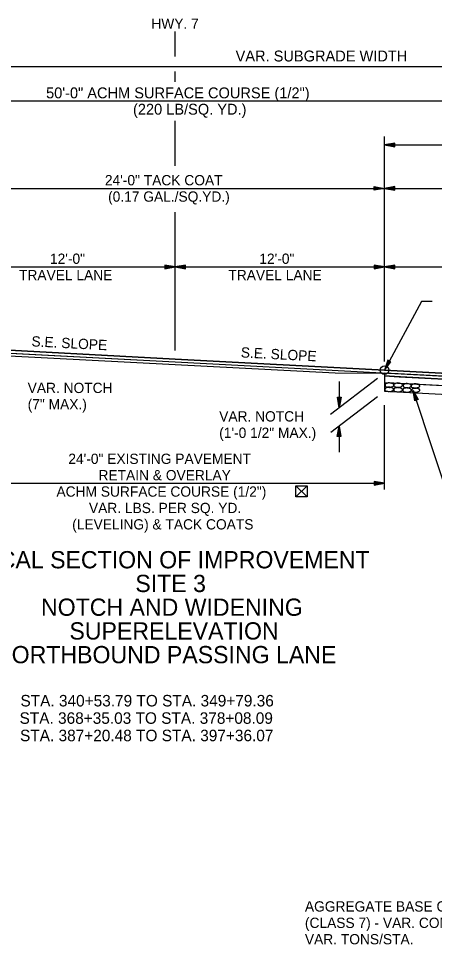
# Model space of a CAD drawing. Extents: x 1398183 to 1398373, y 1967240 to 1968889.
# Drawn here: x 1398240.7 to 1398264.5, y 1968370.8 to 1968423.9 of the extents above; entities that cross this region are included whole.
import ezdxf

# ---------------------------------------------------------------- set-up
doc = ezdxf.new("R2010")
doc.units = 0
for name, color, linetype in [('1', 7, 'Continuous'), ('10', 7, 'Continuous'), ('19', 7, 'Continuous'), ('42', 7, 'Continuous'), ('7', 7, 'Continuous'), ('Level 1', 7, 'Continuous'), ('Level 9', 7, 'Continuous')]:
    doc.layers.add(name, color=color, linetype=linetype)

# ---------------------------------------------------------------- blocks, each defined once
blk = doc.blocks.new('ROCKS')
at = {"layer": '1'}
blk.add_spline([(0.013, 0.06), (0.053, 0.053), (0.107, 0.033), (0.133, 0.013), (0.133, -0.007), (0.12, -0.033), (0.107, -0.04), (0.073, -0.053), (0.033, -0.067), (0.013, -0.067), (-0.02, -0.06), (-0.06, -0.053), (-0.087, -0.047), (-0.113, -0.02), (-0.113, -0.007), (-0.107, 0.02), (-0.087, 0.033), (-0.067, 0.047), (-0.033, 0.053), (-0.02, 0.06), (0.013, 0.06)], degree=3, dxfattribs=at)

msp = doc.modelspace()

# ---------------------------------------------------------------- linework, layer by layer
at = {"layer": '10'}
for p, q in [((1398257.238, 1968397.092), (1398256.597, 1968396.451)), ((1398256.597, 1968397.092), (1398257.238, 1968396.451)), ((1398256.857, 1968396.451), (1398256.846, 1968396.451))]:
    msp.add_line(p, q, dxfattribs=at)
msp.add_lwpolyline([(1398256.846, 1968396.451), (1398256.597, 1968396.451), (1398256.597, 1968397.092), (1398257.238, 1968397.092), (1398257.238, 1968396.451), (1398256.857, 1968396.451)], dxfattribs=at)
at = {"layer": '19'}
for p, q in [((1398223.852, 1968421.15), (1398285.763, 1968421.15)), ((1398279.672, 1968419.15), (1398229.672, 1968419.15)), ((1398261.672, 1968404.226), (1398261.672, 1968417.132)), ((1398262.272, 1968416.755), (1398261.672, 1968416.65)), ((1398261.672, 1968416.65), (1398291.943, 1968416.65)), ((1398261.672, 1968416.65), (1398262.272, 1968416.545)), ((1398262.272, 1968416.7), (1398261.832, 1968416.665)), ((1398261.832, 1968416.635), (1398262.272, 1968416.595)), ((1398262.272, 1968416.545), (1398262.272, 1968416.755)), ((1398261.072, 1968414.045), (1398261.072, 1968414.255)), ((1398261.072, 1968414.255), (1398261.672, 1968414.15)), ((1398262.272, 1968414.255), (1398261.672, 1968414.15)), ((1398262.272, 1968414.045), (1398262.272, 1968414.255)), ((1398237.672, 1968414.15), (1398290.974, 1968414.15)), ((1398261.072, 1968414.2), (1398261.512, 1968414.165)), ((1398261.672, 1968414.15), (1398261.072, 1968414.045)), ((1398261.512, 1968414.135), (1398261.072, 1968414.095)), ((1398261.672, 1968414.15), (1398262.272, 1968414.045)), ((1398262.272, 1968414.2), (1398261.832, 1968414.165)), ((1398261.832, 1968414.135), (1398262.272, 1968414.095)), ((1398237.672, 1968409.65), (1398249.672, 1968409.65)), ((1398249.072, 1968409.755), (1398249.072, 1968409.545)), ((1398249.672, 1968409.65), (1398249.072, 1968409.755)), ((1398249.512, 1968409.665), (1398249.072, 1968409.7)), ((1398249.072, 1968409.545), (1398249.672, 1968409.65)), ((1398249.072, 1968409.595), (1398249.512, 1968409.635)), ((1398250.272, 1968409.755), (1398249.672, 1968409.65)), ((1398249.672, 1968409.65), (1398250.272, 1968409.545)), ((1398249.672, 1968409.65), (1398261.672, 1968409.65)), ((1398250.272, 1968409.7), (1398249.832, 1968409.665)), ((1398249.832, 1968409.635), (1398250.272, 1968409.595)), ((1398250.272, 1968409.545), (1398250.272, 1968409.755)), ((1398261.072, 1968409.755), (1398261.072, 1968409.545)), ((1398261.672, 1968409.65), (1398261.072, 1968409.755)), ((1398261.512, 1968409.665), (1398261.072, 1968409.7)), ((1398261.072, 1968409.545), (1398261.672, 1968409.65)), ((1398261.072, 1968409.595), (1398261.512, 1968409.635)), ((1398262.272, 1968409.755), (1398261.672, 1968409.65)), ((1398261.672, 1968409.65), (1398262.272, 1968409.545)), ((1398261.672, 1968409.65), (1398273.672, 1968409.65)), ((1398262.272, 1968409.7), (1398261.832, 1968409.665)), ((1398261.832, 1968409.635), (1398262.272, 1968409.595)), ((1398262.272, 1968409.545), (1398262.272, 1968409.755)), ((1398261.856, 1968404.306), (1398261.672, 1968403.726)), ((1398261.672, 1968403.726), (1398262.042, 1968404.21)), ((1398261.896, 1968404.282), (1398261.733, 1968403.876)), ((1398261.755, 1968403.862), (1398261.992, 1968404.231)), ((1398262.042, 1968404.21), (1398261.856, 1968404.306)), ((1398261.275, 1968403.256), (1398258.573, 1968401.188)), ((1398259.075, 1968403.072), (1398259.075, 1968401.572)), ((1398261.672, 1968403.56), (1398261.672, 1968403.394)), ((1398261.672, 1968403.394), (1398261.672, 1968403.019)), ((1398261.672, 1968403.394), (1398273.842, 1968402.75)), ((1398273.1, 1968402.79), (1398262.252, 1968403.362)), ((1398261.672, 1968403.019), (1398261.672, 1968402.519)), ((1398261.672, 1968403.019), (1398274.032, 1968402.371)), ((1398263.409, 1968401.967), (1398263.308, 1968402.566)), ((1398263.308, 1968402.566), (1398263.606, 1968402.035)), ((1398265.69, 1968395.413), (1398263.308, 1968402.566)), ((1398261.269, 1968402.205), (1398258.587, 1968400.153)), ((1398258.97, 1968402.172), (1398259.18, 1968402.172)), ((1398259.075, 1968401.572), (1398258.97, 1968402.172)), ((1398259.06, 1968401.732), (1398259.02, 1968402.172)), ((1398259.18, 1968402.172), (1398259.075, 1968401.572)), ((1398259.125, 1968402.172), (1398259.09, 1968401.732)), ((1398263.455, 1968401.984), (1398263.345, 1968402.411)), ((1398263.372, 1968402.42), (1398263.555, 1968402.021)), ((1398263.606, 1968402.035), (1398263.409, 1968401.967)), ((1398261.672, 1968396.888), (1398261.672, 1968401.724)), ((1398258.963, 1968399.921), (1398259.068, 1968400.521)), ((1398259.068, 1968400.521), (1398259.173, 1968399.921)), ((1398259.068, 1968400.521), (1398259.068, 1968399.021)), ((1398259.173, 1968399.921), (1398258.963, 1968399.921)), ((1398259.013, 1968399.921), (1398259.053, 1968400.361)), ((1398259.083, 1968400.361), (1398259.118, 1968399.921)), ((1398237.672, 1968397.239), (1398261.672, 1968397.239)), ((1398261.072, 1968397.344), (1398261.072, 1968397.134)), ((1398261.672, 1968397.239), (1398261.072, 1968397.344)), ((1398261.512, 1968397.254), (1398261.072, 1968397.289)), ((1398261.072, 1968397.134), (1398261.672, 1968397.239)), ((1398261.072, 1968397.184), (1398261.512, 1968397.224))]:
    msp.add_line(p, q, dxfattribs=at)
for points in [[(1398264.403, 1968407.66), (1398263.788, 1968407.659), (1398261.672, 1968403.726)], [(1398229.587, 1968405.252), (1398249.673, 1968404.196), (1398273.757, 1968402.92), (1398279.757, 1968402.602)], [(1398229.672, 1968405.422), (1398237.672, 1968404.998), (1398249.673, 1968404.362), (1398261.672, 1968403.726), (1398273.672, 1968403.09), (1398279.672, 1968402.772)], [(1398262.252, 1968403.362), (1398261.672, 1968403.394), (1398261.672, 1968403.019)], [(1398261.672, 1968403.019), (1398262.201, 1968402.99), (1398273.177, 1968402.417)], [(1398261.672, 1968402.519), (1398274.032, 1968401.871), (1398285.725, 1968401.259)]]:
    msp.add_lwpolyline(points, dxfattribs=at)
for points in [[(1398229.587, 1968405.252), (1398237.672, 1968404.827), (1398249.673, 1968404.196), (1398273.757, 1968402.92), (1398279.757, 1968402.602), (1398279.672, 1968402.772), (1398273.672, 1968403.09), (1398249.673, 1968404.362), (1398237.672, 1968404.998), (1398229.672, 1968405.422)], [(1398261.672, 1968403.56), (1398261.672, 1968403.394), (1398262.509, 1968403.349), (1398271.364, 1968402.881), (1398273.842, 1968402.75), (1398273.757, 1968402.92), (1398272.718, 1968402.976), (1398262.451, 1968403.519)]]:
    msp.add_lwpolyline(points, close=True, dxfattribs=at)
at = {"layer": '42'}
msp.add_lwpolyline([(1398237.672, 1968404.827), (1398239.799, 1968404.565), (1398249.675, 1968404.053), (1398258.847, 1968403.576), (1398261.672, 1968403.56)], dxfattribs=at)
at = {"layer": '7'}
for p, q in [((1398249.672, 1968421.728), (1398249.672, 1968423.154)), ((1398249.672, 1968420.276), (1398249.672, 1968420.862)), ((1398249.672, 1968415.44), (1398249.672, 1968418.04)), ((1398249.673, 1968404.862), (1398249.672, 1968412.799))]:
    msp.add_line(p, q, dxfattribs=at)
at = {"layer": 'Level 9'}
msp.add_circle((1398261.672, 1968403.726), 0.25, dxfattribs=at)

# ---------------------------------------------------------------- block references
at = {"layer": 'Level 1'}
for p, xscale, yscale, rotation in [((1398261.922, 1968402.628), 2.011654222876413, 2.0116542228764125, -0.17361855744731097), ((1398261.93, 1968402.87), 2.011654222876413, 2.0116542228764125, -0.17361855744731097), ((1398262.426, 1968402.61), 2.011654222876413, 2.0116542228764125, -0.17361855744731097), ((1398262.429, 1968402.867), 2.011654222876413, 2.0116542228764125, -0.17361855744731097), ((1398262.94, 1968402.591), 1.9974694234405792, 1.9974694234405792, -0.17361855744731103), ((1398262.95, 1968402.838), 1.907051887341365, 1.9070518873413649, -0.173618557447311), ((1398263.426, 1968402.827), 1.9598639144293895, 1.959863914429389, -0.173618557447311), ((1398263.437, 1968402.582), 1.890205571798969, 1.8902055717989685, -0.17361855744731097)]:
    msp.add_blockref('ROCKS', p, dxfattribs=dict(at, xscale=xscale, yscale=yscale, rotation=rotation))

# ---------------------------------------------------------------- texts
at = {"layer": '10'}
for s, height, p in [('12\'-0"', 0.59, (1398242.495, 1968409.825)), ('12\'-0"', 0.59, (1398254.495, 1968409.825)), ('TRAVEL LANE', 0.59001, (1398240.722, 1968408.885)), ('TRAVEL LANE', 0.59001, (1398252.722, 1968408.885)), ('VAR. NOTCH', 0.59, (1398241.217, 1968402.414)), ('(7" MAX.)', 0.59, (1398241.217, 1968401.474)), ('VAR. NOTCH', 0.59, (1398252.196, 1968400.78)), ('(1\'-0 1/2" MAX.)', 0.59001, (1398252.196, 1968399.84))]:
    msp.add_text(s, height=height, dxfattribs=at).set_placement(p)
for s, p in [('24\'-0" EXISTING PAVEMENT', (1398243.548, 1968398.346)), ('RETAIN & OVERLAY', (1398245.279, 1968397.406)), ('ACHM SURFACE COURSE (1/2")', (1398242.868, 1968396.466)), ('VAR. LBS. PER SQ. YD.', (1398244.731, 1968395.526)), ('(LEVELING) & TACK COATS', (1398243.769, 1968394.586))]:
    msp.add_text(s, height=0.59001, rotation=0, dxfattribs=at).set_placement(p)
at = {"layer": '19'}
for s, height, p in [('HWY. 7', 0.59, (1398248.307, 1968423.311)), ('VAR. SUBGRADE WIDTH', 0.625, (1398253.136, 1968421.437)), ('50\'-0" ACHM SURFACE COURSE (1/2")', 0.625, (1398242.274, 1968419.322)), ('(220 LB/SQ. YD.)', 0.625, (1398247.255, 1968418.384)), ('TYPICAL SECTION OF IMPROVEMENT', 0.98999, (1398236.619, 1968392.356)), ('SITE 3', 0.99, (1398247.388, 1968390.994)), ('NOTCH AND WIDENING', 0.98999, (1398241.982, 1968389.633)), ('SUPERELEVATION', 0.98999, (1398243.612, 1968388.272)), ('NORTHBOUND PASSING LANE', 0.98999, (1398239.344, 1968386.911)), ('STA. 340+53.79 TO STA. 349+79.36', 0.65999, (1398240.804, 1968384.432)), ('STA. 368+35.03 TO STA. 378+08.09', 0.65999, (1398240.752, 1968383.435)), ('STA. 387+20.48 TO STA. 397+36.07', 0.65999, (1398240.781, 1968382.437))]:
    msp.add_text(s, height=height, dxfattribs=at).set_placement(p)
for s, height, rotation, p in [('S.E. SLOPE', 0.59, 356.9662, (1398241.424, 1968405.095)), ('S.E. SLOPE', 0.59, 356.9662, (1398253.424, 1968404.459)), ('AGGREGATE BASE COURSE', 0.59001, 360, (1398257.109, 1968372.664)), ('(CLASS 7) - VAR. COMPACTED DEPTH', 0.59001, 360, (1398257.109, 1968371.724)), ('VAR. TONS/STA.', 0.59001, 360, (1398257.109, 1968370.784))]:
    msp.add_text(s, height=height, rotation=rotation, dxfattribs=at).set_placement(p)
at = {"layer": '42'}
for s, p in [('24\'-0" TACK COAT', (1398245.644, 1968414.331)), ('(0.17 GAL./SQ.YD.)', (1398245.828, 1968413.391))]:
    msp.add_text(s, height=0.59001, rotation=360, dxfattribs=at).set_placement(p)

doc.saveas('drawing.dxf')
